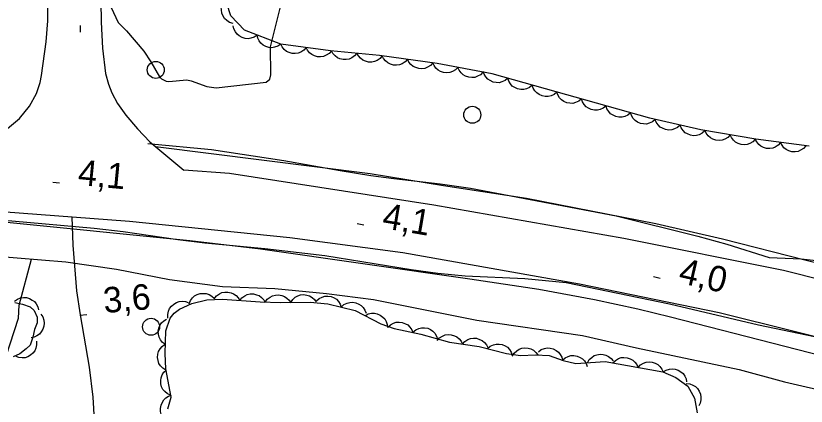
# Model space of a CAD drawing. Extents: x 336540 to 340074, y 5572036 to 5573747.
# Drawn here: x 337836.2 to 337929.2, y 5572564.8 to 5572610.7 of the extents above; entities that cross this region are included whole.
import ezdxf

# ---------------------------------------------------------------- set-up
doc = ezdxf.new("R2010")
doc.units = 0
for name, color, linetype in [('Niveau 19', 7, 'Continuous'), ('Niveau 2', 7, 'Continuous'), ('Niveau 21', 7, 'Continuous'), ('Niveau 22', 7, 'Continuous'), ('Niveau 3', 7, 'Continuous'), ('Niveau 36', 7, 'Continuous'), ('Niveau 44', 7, 'Continuous')]:
    doc.layers.add(name, color=color, linetype=linetype)

msp = doc.modelspace()

# ---------------------------------------------------------------- linework, layer by layer
at = {"layer": 'Niveau 19'}
for points in [[(337846.09, 5572622.43), (337846.3, 5572609.99), (337846.46, 5572606.94), (337846.78, 5572603.96), (337847.13, 5572602.7), (337847.54, 5572601.68), (337848.22, 5572600.41), (337849.17, 5572599.05), (337850.55, 5572597.46), (337852.02, 5572595.93), (337856.01, 5572592.59)], [(337830.21, 5572594.76), (337834.13, 5572596.78), (337835.27, 5572597.47), (337836.69, 5572598.68), (337837.85, 5572600.12), (337838.67, 5572601.62), (337839.1, 5572602.89), (337839.28, 5572603.72), (337839.8, 5572607.66), (337840.01, 5572610.15), (337840.02, 5572618.71)]]:
    msp.add_lwpolyline(points, dxfattribs=at)
at = {"layer": 'Niveau 2'}
for points in [[(337847.45, 5572611.71), (337848.3, 5572609.96), (337849.25, 5572608.97), (337851.31, 5572606.58), (337852.12, 5572605.34), (337853.13, 5572603.57), (337853.38, 5572603.33), (337853.93, 5572603.04), (337854.24, 5572603), (337856.34, 5572603.19), (337856.87, 5572603.09), (337858.69, 5572602.43), (337859.8, 5572602.25), (337865.7, 5572602.93), (337866.11, 5572603.29), (337866.23, 5572603.81), (337866.2, 5572607.08), (337867.39, 5572611.95)], [(337851.79, 5572595.72), (337859.24, 5572595.01), (337867.75, 5572593.72), (337874.37, 5572592.54), (337878, 5572591.98), (337880.68, 5572591.59), (337886.15, 5572590.99), (337889.72, 5572590.46), (337906.82, 5572587.21), (337916.44, 5572584.83), (337919.84, 5572583.89), (337924.8, 5572582.31), (337928.57, 5572582.16), (337931.7, 5572581.8)], [(337817.63, 5572588.91), (337818.86, 5572588.31), (337820.66, 5572587.76), (337822.25, 5572587.55), (337824.94, 5572587.5), (337825.21, 5572587.35), (337826.89, 5572587.03), (337835.79, 5572586.62), (337845.47, 5572585.76), (337848.87, 5572585.37), (337855.28, 5572584.42), (337858.46, 5572584.04), (337865.53, 5572583.38), (337872.58, 5572582.57), (337882.72, 5572580.92), (337885.85, 5572580.49), (337889.08, 5572580.18), (337896.1, 5572579.85), (337900.96, 5572579.4), (337913.1, 5572576.87), (337923.55, 5572574.39), (337933.91, 5572572.26)]]:
    msp.add_lwpolyline(points, dxfattribs=at)
at = {"layer": 'Niveau 21'}
for points in [[(337852.67, 5572595.36), (337877.92, 5572592.21), (337886.53, 5572590.79), (337896.3, 5572589.3), (337911.48, 5572586.3), (337919.32, 5572584.52), (337938.99, 5572579.49), (337949.13, 5572577.04), (337958.15, 5572574.55), (337974.09, 5572570.34), (338002.25, 5572562.48), (338019.76, 5572557.7), (338045.15, 5572550.46), (338072.57, 5572543.02), (338093.43, 5572537.04), (338106.61, 5572533.4)], [(337718.4, 5572591.92), (337765.14, 5572590.89), (337804.96, 5572589.57), (337824.13, 5572588.53), (337849.6, 5572586.58), (337868.45, 5572584.69), (337881.74, 5572582.9), (337902.53, 5572579.22), (337918.92, 5572575.87), (337936.88, 5572571.39), (337978.65, 5572560.16), (338042.36, 5572542.58), (338110.03, 5572523.64), (338143.89, 5572514.94), (338182.77, 5572505.53)], [(338210.81, 5572505.65), (338121.36, 5572527.18), (338108.36, 5572530.69), (337996.68, 5572561.95), (337968.61, 5572569.39), (337945.48, 5572576), (337926.49, 5572580.78), (337907.72, 5572584.55), (337885.39, 5572588.48), (337861.37, 5572592.2), (337856.01, 5572592.59)], [(337711.5, 5572590.18), (337758.99, 5572589.08), (337776.73, 5572588.81), (337827.41, 5572586.99), (337834.4, 5572586.55), (337856.72, 5572584.32), (337865.01, 5572583.33), (337889.61, 5572579.82), (337897.73, 5572578.58), (337904.3, 5572577.39), (337909.38, 5572576.27), (337913.22, 5572575.33), (337953.56, 5572564.99), (337985.99, 5572555.83), (338005.65, 5572550.63), (338020.57, 5572546.33), (338038.55, 5572541.67), (338052.73, 5572537.82), (338066.82, 5572533.68), (338093.77, 5572526.25), (338106.41, 5572522.23)]]:
    msp.add_lwpolyline(points, dxfattribs=at)
at = {"layer": 'Niveau 22'}
for points in [[(337842.83, 5572587.1), (337842.94, 5572583.79), (337843.38, 5572578.4), (337843.8, 5572575.57), (337844.88, 5572569.41), (337845.31, 5572565.9), (337845.62, 5572560.51), (337845.91, 5572557.4), (337846.81, 5572551.45), (337847.03, 5572548.88), (337848.07, 5572527.01), (337848.59, 5572519.95), (337849.18, 5572514.37), (337850.48, 5572504.82), (337851.11, 5572499.45)], [(337830.63, 5572582.77), (337842.12, 5572581.83), (337848.07, 5572580.95), (337854.32, 5572579.74), (337860.54, 5572578.92), (337866.69, 5572578.68), (337872.77, 5572578.08), (337878.32, 5572577.4), (337890.43, 5572574.96), (337902.86, 5572573.15), (337909.23, 5572571.71), (337921.28, 5572569.14), (337926.63, 5572567.7), (337932.57, 5572566.33)], [(337834.62, 5572569.16), (337836.56, 5572575.17), (337836.66, 5572576.7), (337838.1, 5572582.14)]]:
    msp.add_lwpolyline(points, dxfattribs=at)
at = {"layer": 'Niveau 3'}
for p, q in [((337843.87, 5572608.81), (337843.86, 5572609.6)), ((337840.59, 5572591.18), (337841.4, 5572591.1)), ((337876.38, 5572586.3), (337877.18, 5572586.17)), ((337911.22, 5572580.09), (337912.02, 5572579.9)), ((337843.78, 5572575.55), (337844.59, 5572575.62))]:
    msp.add_line(p, q, dxfattribs=at)
at = {"layer": 'Niveau 36'}
for centre in [(337852.709, 5572604.371), (337889.919, 5572599.101), (337852.149, 5572574.171)]:
    msp.add_circle(centre, 1, dxfattribs=at)
at = {"layer": 'Niveau 44'}
for points in [[(337861.79, 5572609.85), (337861.39, 5572609.96), (337861.05, 5572610.19), (337860.8, 5572610.41), (337860.61, 5572610.7), (337860.47, 5572611.05), (337860.42, 5572611.42), (337860.41, 5572611.75), (337860.51, 5572612.09), (337860.66, 5572612.42), (337860.89, 5572612.71)], [(337929.52, 5572595.4), (337923.25, 5572596.22), (337916.78, 5572597.33), (337910.78, 5572598.71), (337892.24, 5572603.91), (337885.77, 5572605.13), (337879.02, 5572606.08), (337873.25, 5572606.63), (337867.42, 5572607.39), (337863.15, 5572609.03), (337861.51, 5572610.73), (337861.05, 5572612.19)], [(337864.61, 5572608.47), (337864.27, 5572608.23), (337863.88, 5572608.1), (337863.56, 5572608.04), (337863.21, 5572608.08), (337862.85, 5572608.18), (337862.52, 5572608.38), (337862.26, 5572608.57), (337862.06, 5572608.86), (337861.89, 5572609.19), (337861.81, 5572609.54)], [(337867.41, 5572607.39), (337867.07, 5572607.15), (337866.68, 5572607.03), (337866.36, 5572606.97), (337866.01, 5572607.01), (337865.65, 5572607.11), (337865.32, 5572607.3), (337865.06, 5572607.5), (337864.86, 5572607.79), (337864.69, 5572608.12), (337864.61, 5572608.47)], [(337870.39, 5572607), (337870.11, 5572606.69), (337869.76, 5572606.48), (337869.46, 5572606.34), (337869.11, 5572606.3), (337868.74, 5572606.31), (337868.38, 5572606.43), (337868.08, 5572606.55), (337867.81, 5572606.78), (337867.57, 5572607.07), (337867.41, 5572607.39)], [(337873.36, 5572606.62), (337873.08, 5572606.3), (337872.74, 5572606.09), (337872.44, 5572605.96), (337872.09, 5572605.91), (337871.72, 5572605.93), (337871.35, 5572606.04), (337871.05, 5572606.17), (337870.78, 5572606.4), (337870.55, 5572606.68), (337870.39, 5572607)], [(337876.35, 5572606.33), (337876.08, 5572606.01), (337875.74, 5572605.79), (337875.45, 5572605.64), (337875.1, 5572605.59), (337874.73, 5572605.59), (337874.36, 5572605.69), (337874.06, 5572605.81), (337873.78, 5572606.03), (337873.53, 5572606.3), (337873.36, 5572606.62)], [(337879.33, 5572606.05), (337879.07, 5572605.73), (337878.73, 5572605.5), (337878.43, 5572605.36), (337878.09, 5572605.3), (337877.72, 5572605.3), (337877.35, 5572605.4), (337877.04, 5572605.52), (337876.77, 5572605.74), (337876.52, 5572606.02), (337876.35, 5572606.33)], [(337882.3, 5572605.62), (337882.02, 5572605.31), (337881.67, 5572605.1), (337881.37, 5572604.97), (337881.02, 5572604.93), (337880.65, 5572604.95), (337880.29, 5572605.06), (337879.99, 5572605.19), (337879.73, 5572605.43), (337879.49, 5572605.71), (337879.33, 5572606.04)], [(337885.27, 5572605.2), (337884.99, 5572604.89), (337884.65, 5572604.68), (337884.34, 5572604.55), (337883.99, 5572604.51), (337883.62, 5572604.53), (337883.26, 5572604.64), (337882.96, 5572604.77), (337882.7, 5572605.01), (337882.46, 5572605.29), (337882.3, 5572605.62)], [(337888.23, 5572604.67), (337887.93, 5572604.37), (337887.57, 5572604.18), (337887.26, 5572604.06), (337886.91, 5572604.04), (337886.55, 5572604.07), (337886.19, 5572604.2), (337885.89, 5572604.35), (337885.64, 5572604.59), (337885.42, 5572604.89), (337885.28, 5572605.22)], [(337891.17, 5572604.11), (337890.88, 5572603.81), (337890.52, 5572603.62), (337890.21, 5572603.5), (337889.86, 5572603.48), (337889.49, 5572603.52), (337889.13, 5572603.65), (337888.84, 5572603.79), (337888.59, 5572604.04), (337888.37, 5572604.34), (337888.23, 5572604.67)], [(337894.08, 5572603.39), (337893.77, 5572603.12), (337893.39, 5572602.96), (337893.07, 5572602.87), (337892.72, 5572602.88), (337892.36, 5572602.95), (337892.01, 5572603.11), (337891.73, 5572603.28), (337891.5, 5572603.55), (337891.31, 5572603.86), (337891.2, 5572604.2)], [(337896.97, 5572602.58), (337896.65, 5572602.31), (337896.28, 5572602.15), (337895.96, 5572602.06), (337895.61, 5572602.07), (337895.25, 5572602.14), (337894.9, 5572602.3), (337894.62, 5572602.47), (337894.39, 5572602.74), (337894.2, 5572603.05), (337894.08, 5572603.39)], [(337899.86, 5572601.77), (337899.54, 5572601.5), (337899.17, 5572601.34), (337898.85, 5572601.25), (337898.5, 5572601.26), (337898.14, 5572601.33), (337897.79, 5572601.49), (337897.51, 5572601.66), (337897.28, 5572601.93), (337897.09, 5572602.24), (337896.97, 5572602.58)], [(337902.75, 5572600.96), (337902.43, 5572600.69), (337902.06, 5572600.53), (337901.74, 5572600.44), (337901.39, 5572600.45), (337901.02, 5572600.52), (337900.68, 5572600.68), (337900.4, 5572600.85), (337900.17, 5572601.11), (337899.97, 5572601.43), (337899.86, 5572601.77)], [(337905.64, 5572600.15), (337905.32, 5572599.88), (337904.95, 5572599.72), (337904.63, 5572599.63), (337904.28, 5572599.64), (337903.91, 5572599.71), (337903.57, 5572599.87), (337903.29, 5572600.04), (337903.06, 5572600.3), (337902.86, 5572600.62), (337902.75, 5572600.96)], [(337908.53, 5572599.34), (337908.21, 5572599.07), (337907.83, 5572598.91), (337907.52, 5572598.82), (337907.16, 5572598.83), (337906.8, 5572598.9), (337906.46, 5572599.06), (337906.18, 5572599.23), (337905.95, 5572599.49), (337905.75, 5572599.81), (337905.64, 5572600.15)], [(337911.42, 5572598.53), (337911.1, 5572598.26), (337910.72, 5572598.1), (337910.41, 5572598.01), (337910.05, 5572598.02), (337909.69, 5572598.09), (337909.34, 5572598.25), (337909.07, 5572598.42), (337908.83, 5572598.68), (337908.64, 5572599), (337908.53, 5572599.34)], [(337914.35, 5572597.89), (337914.04, 5572597.6), (337913.68, 5572597.43), (337913.36, 5572597.32), (337913.01, 5572597.31), (337912.64, 5572597.36), (337912.29, 5572597.51), (337912, 5572597.66), (337911.76, 5572597.92), (337911.55, 5572598.23), (337911.42, 5572598.56)], [(337917.27, 5572597.22), (337916.96, 5572596.93), (337916.6, 5572596.75), (337916.29, 5572596.65), (337915.93, 5572596.64), (337915.57, 5572596.69), (337915.21, 5572596.84), (337914.93, 5572596.99), (337914.69, 5572597.25), (337914.48, 5572597.55), (337914.35, 5572597.89)], [(337920.23, 5572596.74), (337919.94, 5572596.44), (337919.59, 5572596.24), (337919.28, 5572596.12), (337918.93, 5572596.08), (337918.56, 5572596.11), (337918.2, 5572596.24), (337917.91, 5572596.38), (337917.65, 5572596.62), (337917.42, 5572596.92), (337917.28, 5572597.24)], [(337923.19, 5572596.23), (337922.9, 5572595.93), (337922.55, 5572595.73), (337922.24, 5572595.61), (337921.89, 5572595.58), (337921.52, 5572595.61), (337921.16, 5572595.73), (337920.86, 5572595.87), (337920.61, 5572596.12), (337920.38, 5572596.41), (337920.23, 5572596.74)], [(337926.16, 5572595.84), (337925.89, 5572595.53), (337925.54, 5572595.31), (337925.24, 5572595.18), (337924.89, 5572595.13), (337924.52, 5572595.15), (337924.15, 5572595.26), (337923.85, 5572595.39), (337923.59, 5572595.62), (337923.35, 5572595.91), (337923.19, 5572596.23)], [(337929.14, 5572595.45), (337928.86, 5572595.14), (337928.51, 5572594.92), (337928.21, 5572594.79), (337927.86, 5572594.75), (337927.5, 5572594.76), (337927.13, 5572594.87), (337926.83, 5572595), (337926.56, 5572595.23), (337926.33, 5572595.52), (337926.16, 5572595.84)], [(337856.64, 5572576.86), (337856.79, 5572577.25), (337857.04, 5572577.57), (337857.27, 5572577.8), (337857.58, 5572577.96), (337857.94, 5572578.08), (337858.32, 5572578.1), (337858.64, 5572578.08), (337858.97, 5572577.96), (337859.3, 5572577.78), (337859.56, 5572577.53)], [(337859.58, 5572577.48), (337859.84, 5572577.81), (337860.18, 5572578.04), (337860.47, 5572578.19), (337860.82, 5572578.26), (337861.18, 5572578.26), (337861.56, 5572578.17), (337861.86, 5572578.06), (337862.14, 5572577.85), (337862.4, 5572577.57), (337862.58, 5572577.26)], [(337862.58, 5572577.26), (337862.83, 5572577.59), (337863.17, 5572577.82), (337863.46, 5572577.97), (337863.81, 5572578.04), (337864.18, 5572578.05), (337864.55, 5572577.95), (337864.86, 5572577.84), (337865.14, 5572577.63), (337865.39, 5572577.36), (337865.57, 5572577.05)], [(337865.57, 5572577.07), (337865.81, 5572577.41), (337866.14, 5572577.66), (337866.42, 5572577.82), (337866.77, 5572577.9), (337867.13, 5572577.92), (337867.51, 5572577.85), (337867.82, 5572577.75), (337868.11, 5572577.55), (337868.37, 5572577.29), (337868.57, 5572576.99)], [(337868.57, 5572577.04), (337868.8, 5572577.39), (337869.11, 5572577.65), (337869.39, 5572577.83), (337869.73, 5572577.92), (337870.09, 5572577.96), (337870.47, 5572577.91), (337870.79, 5572577.82), (337871.08, 5572577.63), (337871.36, 5572577.39), (337871.57, 5572577.09)], [(337836.12, 5572577.05), (337837.02, 5572576.85), (337837.93, 5572576.53), (337838.39, 5572576.1), (337838.75, 5572575.32), (337838.76, 5572574.64), (337838.44, 5572573.85), (337838.24, 5572572.94), (337837.92, 5572572.03), (337837.48, 5572571.57), (337836.71, 5572570.99), (337835.93, 5572570.63)], [(337836.1, 5572577.18), (337836.43, 5572577.42), (337836.81, 5572577.56), (337837.14, 5572577.63), (337837.49, 5572577.6), (337837.85, 5572577.51), (337838.18, 5572577.32), (337838.45, 5572577.14), (337838.66, 5572576.86), (337838.83, 5572576.53), (337838.93, 5572576.18)], [(337854.13, 5572564.51), (337854.5, 5572565.92), (337853.88, 5572569.23), (337853.79, 5572571.02), (337853.9, 5572573.68), (337854.41, 5572575.18), (337854.88, 5572575.76), (337855.49, 5572576.23), (337856.96, 5572576.93), (337858.69, 5572577.33), (337860.54, 5572577.41), (337864.96, 5572577.09), (337867.37, 5572577.02), (337870.87, 5572577.08), (337872.93, 5572576.89), (337876.14, 5572576.1), (337879.15, 5572574.51), (337880.74, 5572573.97), (337883.85, 5572573.3), (337887.23, 5572572.36), (337890.74, 5572571.87), (337893.95, 5572571.02), (337895.59, 5572570.78), (337897.34, 5572570.87), (337898.94, 5572570.8), (337900.59, 5572570.22), (337902.1, 5572569.84), (337905.54, 5572570.1), (337912.32, 5572568.87), (337913.85, 5572568.22), (337915.25, 5572567.18), (337916.03, 5572565.78), (337916.36, 5572564.06)], [(337854.14, 5572575.19), (337854.11, 5572575.61), (337854.21, 5572576), (337854.33, 5572576.31), (337854.54, 5572576.59), (337854.81, 5572576.84), (337855.15, 5572577.02), (337855.45, 5572577.14), (337855.81, 5572577.17), (337856.18, 5572577.13), (337856.52, 5572577.02)], [(337871.6, 5572577.22), (337871.91, 5572577.5), (337872.28, 5572577.67), (337872.59, 5572577.77), (337872.94, 5572577.78), (337873.31, 5572577.72), (337873.66, 5572577.57), (337873.94, 5572577.41), (337874.18, 5572577.15), (337874.39, 5572576.84), (337874.51, 5572576.5)], [(337874.51, 5572576.5), (337874.82, 5572576.78), (337875.19, 5572576.95), (337875.51, 5572577.05), (337875.86, 5572577.06), (337876.22, 5572577), (337876.57, 5572576.85), (337876.86, 5572576.69), (337877.1, 5572576.43), (337877.3, 5572576.12), (337877.43, 5572575.78)], [(337839.18, 5572575.67), (337839.41, 5572575.33), (337839.53, 5572574.94), (337839.58, 5572574.61), (337839.54, 5572574.26), (337839.43, 5572573.91), (337839.23, 5572573.58), (337839.03, 5572573.32), (337838.74, 5572573.12), (337838.4, 5572572.97), (337838.05, 5572572.89)], [(337853.83, 5572572.08), (337853.5, 5572572.33), (337853.26, 5572572.65), (337853.09, 5572572.94), (337853.02, 5572573.29), (337853, 5572573.65), (337853.08, 5572574.03), (337853.18, 5572574.34), (337853.39, 5572574.63), (337853.65, 5572574.89), (337853.96, 5572575.08)], [(337877.31, 5572575.48), (337877.68, 5572575.68), (337878.08, 5572575.76), (337878.41, 5572575.78), (337878.75, 5572575.7), (337879.09, 5572575.55), (337879.39, 5572575.32), (337879.63, 5572575.1), (337879.8, 5572574.79), (337879.92, 5572574.44), (337879.96, 5572574.08)], [(337880, 5572574.13), (337880.3, 5572574.42), (337880.66, 5572574.6), (337880.97, 5572574.71), (337881.32, 5572574.73), (337881.69, 5572574.68), (337882.05, 5572574.54), (337882.34, 5572574.39), (337882.58, 5572574.14), (337882.8, 5572573.83), (337882.93, 5572573.5)], [(337882.94, 5572573.55), (337883.26, 5572573.82), (337883.63, 5572573.98), (337883.95, 5572574.07), (337884.3, 5572574.07), (337884.67, 5572574), (337885.01, 5572573.84), (337885.29, 5572573.67), (337885.52, 5572573.41), (337885.72, 5572573.09), (337885.83, 5572572.75)], [(337885.79, 5572572.56), (337886.07, 5572572.87), (337886.42, 5572573.08), (337886.73, 5572573.21), (337887.07, 5572573.25), (337887.44, 5572573.23), (337887.81, 5572573.12), (337888.11, 5572572.99), (337888.37, 5572572.76), (337888.61, 5572572.47), (337888.77, 5572572.15)], [(337838.68, 5572572.47), (337838.7, 5572572.05), (337838.6, 5572571.66), (337838.48, 5572571.35), (337838.26, 5572571.08), (337837.99, 5572570.83), (337837.65, 5572570.65), (337837.34, 5572570.53), (337836.99, 5572570.51), (337836.62, 5572570.55), (337836.28, 5572570.67)], [(337888.77, 5572572.15), (337889.05, 5572572.46), (337889.39, 5572572.67), (337889.7, 5572572.8), (337890.05, 5572572.84), (337890.41, 5572572.82), (337890.78, 5572572.7), (337891.08, 5572572.57), (337891.34, 5572572.34), (337891.58, 5572572.05), (337891.74, 5572571.73)], [(337853.89, 5572569.08), (337853.53, 5572569.3), (337853.26, 5572569.6), (337853.07, 5572569.87), (337852.97, 5572570.21), (337852.92, 5572570.58), (337852.96, 5572570.96), (337853.03, 5572571.27), (337853.21, 5572571.58), (337853.45, 5572571.86), (337853.74, 5572572.08)], [(337891.71, 5572571.61), (337892.03, 5572571.89), (337892.4, 5572572.05), (337892.72, 5572572.15), (337893.07, 5572572.15), (337893.43, 5572572.08), (337893.78, 5572571.93), (337894.06, 5572571.76), (337894.3, 5572571.5), (337894.49, 5572571.18), (337894.61, 5572570.84)], [(337894.62, 5572570.73), (337894.84, 5572571.09), (337895.14, 5572571.36), (337895.41, 5572571.55), (337895.75, 5572571.65), (337896.11, 5572571.7), (337896.49, 5572571.66), (337896.81, 5572571.59), (337897.11, 5572571.41), (337897.4, 5572571.17), (337897.62, 5572570.88)], [(337897.69, 5572571.24), (337898.03, 5572571.49), (337898.41, 5572571.63), (337898.73, 5572571.69), (337899.08, 5572571.67), (337899.44, 5572571.57), (337899.78, 5572571.39), (337900.04, 5572571.2), (337900.26, 5572570.92), (337900.43, 5572570.59), (337900.52, 5572570.24)], [(337900.52, 5572570.24), (337900.83, 5572570.52), (337901.2, 5572570.69), (337901.51, 5572570.79), (337901.87, 5572570.79), (337902.23, 5572570.73), (337902.58, 5572570.58), (337902.86, 5572570.41), (337903.1, 5572570.16), (337903.3, 5572569.84), (337903.43, 5572569.51)], [(337903.46, 5572569.94), (337903.67, 5572570.31), (337903.97, 5572570.58), (337904.24, 5572570.78), (337904.57, 5572570.89), (337904.93, 5572570.95), (337905.31, 5572570.92), (337905.63, 5572570.85), (337905.94, 5572570.68), (337906.23, 5572570.45), (337906.46, 5572570.17)], [(337906.44, 5572569.94), (337906.74, 5572570.23), (337907.09, 5572570.43), (337907.4, 5572570.55), (337907.75, 5572570.58), (337908.12, 5572570.54), (337908.48, 5572570.41), (337908.77, 5572570.27), (337909.03, 5572570.03), (337909.25, 5572569.73), (337909.4, 5572569.4)], [(337909.4, 5572569.4), (337909.69, 5572569.7), (337910.04, 5572569.89), (337910.35, 5572570.01), (337910.7, 5572570.04), (337911.07, 5572570.01), (337911.43, 5572569.88), (337911.72, 5572569.73), (337911.98, 5572569.49), (337912.2, 5572569.19), (337912.35, 5572568.86)], [(337854.46, 5572566.14), (337854.08, 5572566.3), (337853.77, 5572566.57), (337853.55, 5572566.81), (337853.39, 5572567.13), (337853.3, 5572567.48), (337853.29, 5572567.87), (337853.32, 5572568.19), (337853.45, 5572568.52), (337853.65, 5572568.83), (337853.91, 5572569.08)], [(337912.35, 5572568.86), (337912.7, 5572569.09), (337913.09, 5572569.2), (337913.41, 5572569.25), (337913.76, 5572569.2), (337914.11, 5572569.08), (337914.44, 5572568.87), (337914.69, 5572568.67), (337914.89, 5572568.38), (337915.04, 5572568.04), (337915.11, 5572567.69)], [(337915.07, 5572567.51), (337915.48, 5572567.47), (337915.86, 5572567.32), (337916.15, 5572567.16), (337916.39, 5572566.91), (337916.6, 5572566.6), (337916.73, 5572566.24), (337916.8, 5572565.92), (337916.78, 5572565.57), (337916.69, 5572565.21), (337916.53, 5572564.89)], [(337853.79, 5572563.23), (337853.52, 5572563.54), (337853.35, 5572563.92), (337853.26, 5572564.23), (337853.26, 5572564.58), (337853.32, 5572564.95), (337853.48, 5572565.3), (337853.64, 5572565.58), (337853.9, 5572565.81), (337854.22, 5572566.01), (337854.56, 5572566.13)]]:
    msp.add_lwpolyline(points, dxfattribs=at)

# ---------------------------------------------------------------- texts
at = {"layer": 'Niveau 3'}
for s, rotation, p in [('4,1    ', 354.50137, (337843.47, 5572590.87)), ('4,1    ', 350.44747, (337879.22, 5572585.8)), ('4,0    ', 346.85379, (337914.03, 5572579.39)), ('3,6    ', 5.04747, (337846.66, 5572575.78))]:
    msp.add_text(s, height=2.9999, rotation=rotation, dxfattribs=at).set_placement(p)

doc.saveas('drawing.dxf')
